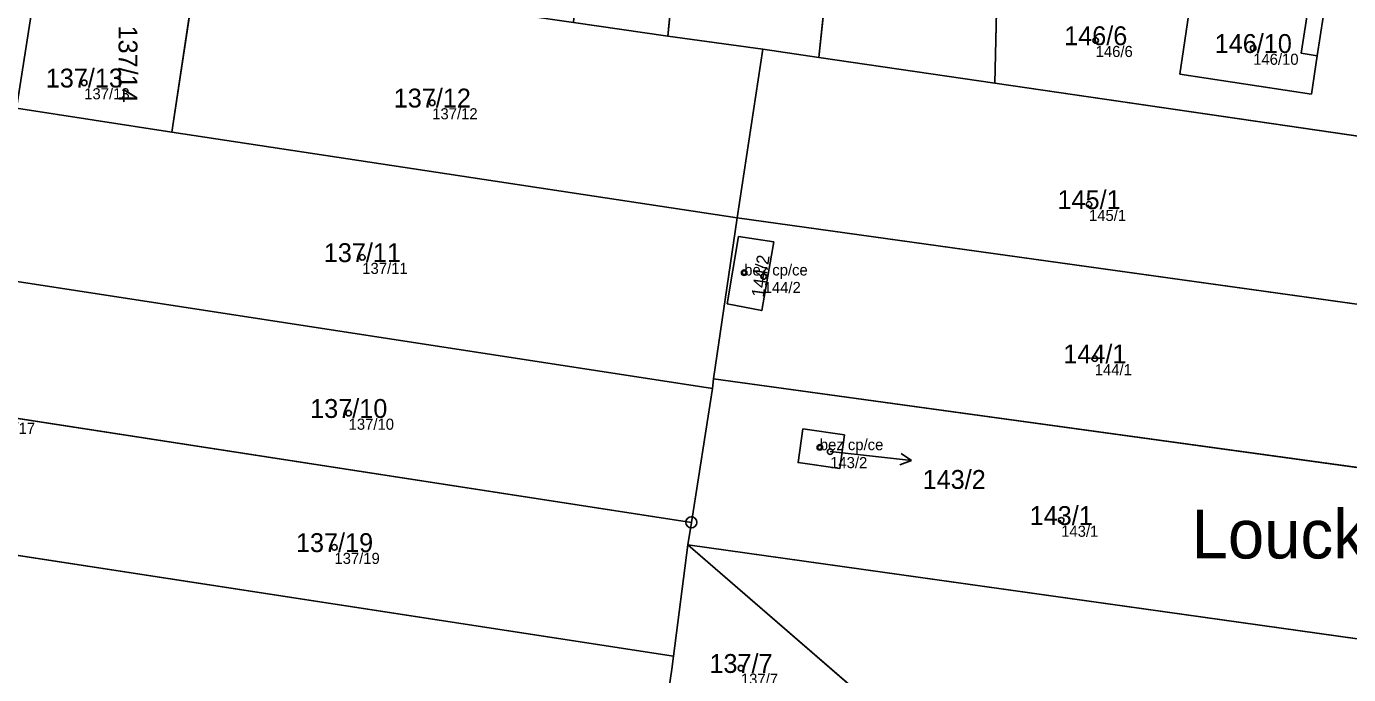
# Model space of a CAD drawing. Extents: x -603967 to -594699, y -1179315 to -1165625.
# Drawn here: x -598486.3 to -598367.2, y -1172641.9 to -1172583.6 of the extents above; entities that cross this region are included whole.
import ezdxf

# ---------------------------------------------------------------- set-up
doc = ezdxf.new("R2010")
doc.units = 0
for name, color, linetype in [('Definiční body', 7, 'Continuous'), ('Hranice parcel', 7, 'Continuous'), ('Parcelní čísla', 7, 'Continuous'), ('Polygon budovy', 7, 'Continuous'), ('Polygon parcely', 7, 'Continuous'), ('Pop  PČ popisy', 7, 'Continuous'), ('Vnitřní kresba', 7, 'Continuous'), ('Značky bodu BP', 7, 'Continuous'), ('Značky budov', 7, 'Continuous')]:
    doc.layers.add(name, color=color, linetype=linetype)

msp = doc.modelspace()

# ---------------------------------------------------------------- linework, layer by layer
at = {"layer": 'Definiční body'}
for centre in [(-598389.97, -1172584.85994), (-598375.78, -1172585.55994), (-598481.09, -1172588.66994), (-598449.74, -1172590.46994), (-598390.57, -1172599.61994), (-598456.04, -1172604.38994), (-598421.63, -1172605.76994), (-598419.88, -1172606.10994), (-598390.05, -1172613.50994), (-598457.27, -1172618.41994), (-598414.82, -1172621.49994), (-598413.89, -1172621.87994), (-598393.08, -1172628.05994), (-598458.55, -1172630.49994), (-598421.93, -1172641.37994)]:
    msp.add_circle(centre, 0.25, dxfattribs=at)
at = {"layer": 'Hranice parcel'}
for p, q in [((-598424.56, -1172543.14), (-598428.5, -1172584.48)), ((-598411.88, -1172558.11), (-598414.91, -1172586.38)), ((-598399.06, -1172588.7), (-598398.72, -1172574.48)), ((-598470.92, -1172578.04), (-598473.2, -1172593.11)), ((-598487.2, -1172590.96), (-598485.62, -1172580.95)), ((-598437, -1172583.25), (-598428.5, -1172584.48)), ((-598428.5, -1172584.48), (-598419.96, -1172585.63)), ((-598422.27, -1172600.84), (-598419.96, -1172585.63)), ((-598419.96, -1172585.63), (-598414.91, -1172586.38)), ((-598414.91, -1172586.38), (-598399.06, -1172588.7)), ((-598399.06, -1172588.7), (-598356.84, -1172594.87)), ((-598473.2, -1172593.11), (-598487.2, -1172590.96)), ((-598422.27, -1172600.84), (-598473.2, -1172593.11)), ((-598424.39, -1172615.32), (-598422.27, -1172600.84)), ((-598358.9, -1172609.66), (-598422.27, -1172600.84)), ((-598424.5, -1172616.19), (-598487.14, -1172606.55)), ((-598424.5, -1172616.19), (-598426.39, -1172628.25)), ((-598424.39, -1172615.32), (-598424.5, -1172616.19)), ((-598360.86, -1172624.07), (-598424.39, -1172615.32)), ((-598489.06, -1172618.59), (-598426.39, -1172628.25)), ((-598426.39, -1172628.25), (-598426.71, -1172630.26)), ((-598427.99, -1172640.29), (-598490.98, -1172630.62)), ((-598426.71, -1172630.26), (-598427.99, -1172640.29)), ((-598426.71, -1172630.26), (-598362.96, -1172639.21)), ((-598426.71, -1172630.26), (-598406.37, -1172647.87))]:
    msp.add_line(p, q, dxfattribs=at)
for points in [[(-598371.62, -1172582.44), (-598370.92, -1172582.55), (-598369.48, -1172582.77), (-598370.01, -1172586.23), (-598370.53, -1172589.69), (-598382.38, -1172587.89), (-598381.35, -1172580.99), (-598379.2, -1172581.31)], [(-598422.15, -1172602.52), (-598418.97, -1172603), (-598420.05, -1172609.18), (-598423.16, -1172608.57), (-598422.15, -1172602.52)], [(-598413.02, -1172623.41), (-598416.78, -1172622.86), (-598416.34, -1172619.83), (-598412.6, -1172620.38), (-598413.02, -1172623.41)], [(-598427.99, -1172640.29), (-598428.16, -1172641.47), (-598428.58, -1172644.33)]]:
    msp.add_lwpolyline(points, dxfattribs=at)
at = {"layer": 'Polygon budovy'}
for points in [[(-598382.38, -1172587.89), (-598370.53, -1172589.69), (-598370.01, -1172586.23), (-598371.44, -1172586.01), (-598370.92, -1172582.55), (-598371.62, -1172582.44), (-598371.05, -1172578.63), (-598378.62, -1172577.5), (-598379.2, -1172581.31), (-598381.35, -1172580.99)], [(-598422.15, -1172602.52), (-598423.16, -1172608.57), (-598420.05, -1172609.18), (-598418.97, -1172603)], [(-598416.78, -1172622.86), (-598413.02, -1172623.41), (-598412.6, -1172620.38), (-598416.34, -1172619.83)]]:
    msp.add_lwpolyline(points, close=True, dxfattribs=at)
at = {"layer": 'Polygon parcely'}
for points in [[(-598414.91, -1172586.38), (-598411.88, -1172558.11), (-598409.99, -1172535.15), (-598424.56, -1172543.14), (-598428.5, -1172584.48), (-598419.96, -1172585.63)], [(-598428.5, -1172584.48), (-598424.56, -1172543.14), (-598434.67, -1172550.65), (-598437, -1172583.25)], [(-598414.91, -1172586.38), (-598399.06, -1172588.7), (-598398.72, -1172574.48), (-598398.37, -1172559.71), (-598411.88, -1172558.11)], [(-598499.16, -1172634.43), (-598502.26, -1172654.06), (-598505.25, -1172674.13), (-598505.76, -1172677.31), (-598505.06, -1172677.25), (-598501.04, -1172676.88), (-598496.35, -1172647.82), (-598493.67, -1172631.41), (-598493.49, -1172630.23), (-598489.64, -1172606.17), (-598487.2, -1172590.96), (-598485.62, -1172580.95), (-598485.04, -1172576.87), (-598485.01, -1172576.27), (-598485.95, -1172573.88), (-598491.27, -1172568.24), (-598492.13, -1172584.66), (-598492.5, -1172585.3), (-598493.76, -1172595.8), (-598496.1, -1172615.04), (-598497.58, -1172624.39)], [(-598399.06, -1172588.7), (-598356.84, -1172594.87), (-598355.33, -1172595.09), (-598354.04, -1172585.24), (-598353.63, -1172582.26), (-598353.54, -1172581.25), (-598371.05, -1172578.63), (-598371.62, -1172582.44), (-598370.92, -1172582.55), (-598369.48, -1172582.77), (-598370.01, -1172586.23), (-598370.53, -1172589.69), (-598382.38, -1172587.89), (-598381.35, -1172580.99), (-598379.2, -1172581.31), (-598378.62, -1172577.5), (-598398.72, -1172574.48)], [(-598485.62, -1172580.95), (-598487.2, -1172590.96), (-598473.2, -1172593.11), (-598470.92, -1172578.04), (-598475.05, -1172577.59), (-598485.01, -1172576.27), (-598485.04, -1172576.87), (-598483.8, -1172577.04), (-598478.7, -1172577.77), (-598479.28, -1172581.84)], [(-598422.27, -1172600.84), (-598419.96, -1172585.63), (-598428.5, -1172584.48), (-598437, -1172583.25), (-598446.61, -1172581.87), (-598455.95, -1172580.55), (-598465.67, -1172579.07), (-598470.92, -1172578.04), (-598473.2, -1172593.11)], [(-598371.05, -1172578.63), (-598378.62, -1172577.5), (-598379.2, -1172581.31), (-598381.35, -1172580.99), (-598382.38, -1172587.89), (-598370.53, -1172589.69), (-598370.01, -1172586.23), (-598369.48, -1172582.77), (-598370.92, -1172582.55), (-598371.62, -1172582.44)], [(-598356.84, -1172594.87), (-598399.06, -1172588.7), (-598414.91, -1172586.38), (-598419.96, -1172585.63), (-598422.27, -1172600.84), (-598358.9, -1172609.66)], [(-598487.14, -1172606.55), (-598424.5, -1172616.19), (-598424.39, -1172615.32), (-598422.27, -1172600.84), (-598473.2, -1172593.11), (-598487.2, -1172590.96), (-598489.64, -1172606.17)], [(-598358.9, -1172609.66), (-598422.27, -1172600.84), (-598424.39, -1172615.32), (-598360.86, -1172624.07)], [(-598422.15, -1172602.52), (-598418.97, -1172603), (-598420.05, -1172609.18), (-598423.16, -1172608.57)], [(-598422.15, -1172602.52), (-598423.16, -1172608.57), (-598420.05, -1172609.18), (-598418.97, -1172603)], [(-598487.14, -1172606.55), (-598489.06, -1172618.59), (-598426.39, -1172628.25), (-598424.5, -1172616.19)], [(-598424.39, -1172615.32), (-598424.5, -1172616.19), (-598426.39, -1172628.25), (-598426.71, -1172630.26), (-598362.96, -1172639.21), (-598360.86, -1172624.07)], [(-598426.71, -1172630.26), (-598426.39, -1172628.25), (-598489.06, -1172618.59), (-598490.98, -1172630.62), (-598427.99, -1172640.29)], [(-598413.02, -1172623.41), (-598412.6, -1172620.38), (-598416.34, -1172619.83), (-598416.78, -1172622.86)], [(-598413.02, -1172623.41), (-598416.78, -1172622.86), (-598416.34, -1172619.83), (-598412.6, -1172620.38)], [(-598490.98, -1172630.62), (-598493.49, -1172630.23), (-598493.67, -1172631.41), (-598496.35, -1172647.82), (-598436.61, -1172656.99), (-598430.55, -1172657.92), (-598428.69, -1172645.28), (-598428.58, -1172644.33), (-598428.16, -1172641.47), (-598427.99, -1172640.29)], [(-598427.99, -1172640.29), (-598428.16, -1172641.47), (-598428.58, -1172644.33), (-598406.37, -1172647.87), (-598426.71, -1172630.26)], [(-598364.98, -1172653.93), (-598362.96, -1172639.21), (-598426.71, -1172630.26), (-598406.37, -1172647.87)]]:
    msp.add_lwpolyline(points, close=True, dxfattribs=at)
at = {"layer": 'Pop  PČ popisy'}
for p, q in [((-598413.89, -1172621.88), (-598409.54, -1172622.35)), ((-598409.54, -1172622.35), (-598406.555, -1172622.664)), ((-598406.555, -1172622.664), (-598407.499, -1172622.061)), ((-598406.555, -1172622.664), (-598407.604, -1172623.057))]:
    msp.add_line(p, q, dxfattribs=at)
at = {"layer": 'Vnitřní kresba'}
for p, q in [((-598371.44, -1172586.01), (-598370.92, -1172582.55)), ((-598370.01, -1172586.23), (-598371.44, -1172586.01))]:
    msp.add_line(p, q, dxfattribs=at)
at = {"layer": 'Značky bodu BP'}
for radius in [0.5, 0.0303]:
    msp.add_circle((-598426.39, -1172628.24988), radius, dxfattribs=at)
at = {"layer": 'Značky budov'}
for centre in [(-598421.6368, -1172605.76916), (-598414.8268, -1172621.49916)]:
    msp.add_circle(centre, 0.175, dxfattribs=at)

# ---------------------------------------------------------------- texts
at = {"layer": 'Definiční body'}
for s, p in [('146/6', (-598389.97, -1172586.349)), ('146/10', (-598375.78, -1172587.049)), ('137/13', (-598481.09, -1172590.159)), ('137/12', (-598449.74, -1172591.959)), ('145/1', (-598390.57, -1172601.109)), ('137/11', (-598456.04, -1172605.879)), ('bez cp/ce', (-598421.63, -1172606.02)), ('144/2', (-598419.88, -1172607.599)), ('144/1', (-598390.05, -1172614.999)), ('137/10', (-598457.27, -1172619.909)), ('137/17', (-598489.61, -1172620.279)), ('bez cp/ce', (-598414.82, -1172621.75)), ('143/2', (-598413.89, -1172623.369)), ('143/1', (-598393.08, -1172629.549)), ('137/19', (-598458.55, -1172631.989)), ('137/7', (-598421.93, -1172642.869))]:
    msp.add_text(s, height=0.999996, dxfattribs=at).set_placement(p)
at = {"layer": 'Parcelní čísla'}
for s, height, rotation, p in [('137/14', 1.699998, 270, (-598477.995, -1172583.51)), ('144/2', 1.138998, 82, (-598419.862, -1172608.031))]:
    msp.add_text(s, height=height, rotation=rotation, dxfattribs=at).set_placement(p)
for s, p in [('146/6', (-598392.806, -1172585.285)), ('146/10', (-598379.246, -1172585.985)), ('137/13', (-598484.556, -1172589.095)), ('137/12', (-598453.206, -1172590.895)), ('145/1', (-598393.406, -1172600.045)), ('137/11', (-598459.506, -1172604.815)), ('144/1', (-598392.886, -1172613.935)), ('137/10', (-598460.736, -1172618.845)), ('143/2', (-598405.56, -1172625.235)), ('143/1', (-598395.916, -1172628.485)), ('137/19', (-598462.016, -1172630.925)), ('137/7', (-598424.766, -1172641.805))]:
    msp.add_text(s, height=1.699998, dxfattribs=at).set_placement(p)
at = {"layer": 'Pop  PČ popisy'}
msp.add_text('Loucka', height=4.399998, dxfattribs=at).set_placement((-598381.328, -1172631.5))

doc.saveas('drawing.dxf')
